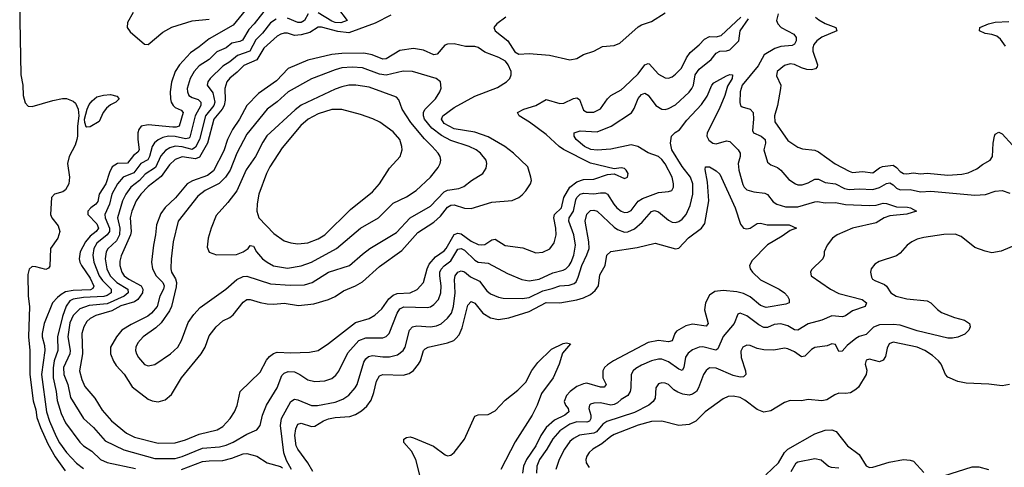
# Model space of a CAD drawing. Header units: inches. Extents: x 1649636 to 1815363, y 506543 to 641975.
# Tile 289 of 656: x 1650096 to 1655883, y 634224 to 636855. Entities that reach past the tile are written whole.
import ezdxf

# ---------------------------------------------------------------- set-up
doc = ezdxf.new("R2010")
doc.units = ezdxf.units.IN
doc.header["$MEASUREMENT"] = 0
doc.layers.add('B6653', color=7, linetype='Continuous')

msp = doc.modelspace()

# ---------------------------------------------------------------- linework, layer by layer
at = {"layer": 'B6653', "color": 5}
for points, elevation in [([(1650096.4, 636950), (1650095.8, 636850), (1650103.4, 636530), (1650115.1, 636470), (1650116.1, 636410), (1650127, 636367), (1650146.2, 636346.2), (1650170, 636345), (1650290, 636381), (1650348.1, 636391.9), (1650370, 636391.3), (1650410, 636376.4), (1650423.7, 636363.7), (1650438.5, 636330), (1650443.2, 636290), (1650434.6, 636230), (1650435.5, 636170), (1650431.6, 636150), (1650422.2, 636117.8), (1650386.4, 636050), (1650376.8, 636010), (1650388.6, 635930), (1650385.1, 635890), (1650365.2, 635854.8), (1650350, 635844.1), (1650301.1, 635830), (1650281.8, 635810), (1650277.8, 635710), (1650284.6, 635690), (1650322.3, 635642.3), (1650331.3, 635610), (1650319.6, 635570), (1650277.5, 635510), (1650273.1, 635406.9), (1650266, 635394), (1650250, 635386.9), (1650190, 635402.9), (1650170, 635403.6), (1650150.9, 635389.1), (1650143, 635357), (1650146.5, 635230), (1650152.9, 635170), (1650146.6, 634990), (1650155.2, 634910), (1650155.6, 634770), (1650174.8, 634614.8), (1650190, 634562.3), (1650197, 634517), (1650218.5, 634458.5), (1650261, 634361), (1650304.5, 634284.5), (1650363.6, 634203.6)], 580), ([(1651964.1, 636924.1), (1652019.5, 636850), (1651983.7, 636836.3), (1651950, 636838.5), (1651930, 636846.2), (1651850, 636896)], 660), ([(1651420.5, 636910), (1651350, 636823.7), (1651210, 636743.2), (1651150, 636694.7), (1651098.9, 636661.1), (1651035.3, 636590), (1651009.7, 636550.3), (1650987.2, 636487.2), (1650980.4, 636430), (1650981.2, 636390), (1650985.5, 636370), (1650997.6, 636350), (1651010, 636338.8), (1651044.1, 636324.1), (1651056.8, 636310), (1651033.2, 636230), (1651016.3, 636223.7), (1650996.5, 636223.5), (1650850, 636237.8), (1650810, 636229.8), (1650795.4, 636210), (1650789.6, 636190.4), (1650789.6, 636150.4), (1650797.4, 636090), (1650790, 636076.3), (1650763.9, 636056.1), (1650730, 636011.4), (1650670, 636010.4), (1650640.1, 635990), (1650622.7, 635957.3), (1650601.2, 635890), (1650563.3, 635830), (1650554.4, 635785.6), (1650542.7, 635770), (1650513.7, 635750), (1650497, 635730), (1650496.3, 635710), (1650550, 635655.7), (1650558.6, 635630), (1650544.8, 635610), (1650510, 635582.9), (1650481.9, 635550), (1650452.1, 635490), (1650445.8, 635450), (1650448.6, 635430), (1650458.9, 635410), (1650510, 635334.8), (1650531.6, 635288.4), (1650525.1, 635274.9), (1650512, 635268), (1650410, 635262.6), (1650365.3, 635254.7), (1650339.9, 635240.1), (1650318.9, 635221.1), (1650289, 635191), (1650239.1, 635070), (1650227.1, 635010), (1650226.9, 634990), (1650240.7, 634940.7), (1650243.4, 634910), (1650223, 634770), (1650252.5, 634550), (1650270, 634495.5), (1650310, 634405.6), (1650330, 634366.7), (1650370, 634310.1), (1650430, 634247.7), (1650470, 634216.6)], 620), ([(1651530, 636902.7), (1651473.8, 636830), (1651441.8, 636798.2), (1651404.4, 636735.6), (1651390, 636727.1), (1651342.8, 636717.2), (1651310, 636689.9), (1651254.8, 636665.2), (1651210, 636620.8), (1651150, 636583.9), (1651121.8, 636550), (1651096.9, 636510), (1651080.8, 636450), (1651081.6, 636430), (1651089.7, 636409.7), (1651110, 636397.5), (1651145.3, 636385.3), (1651160.4, 636370), (1651160.7, 636350), (1651126.5, 636290), (1651095.1, 636164.9), (1651090, 636158.9), (1651070, 636153.9), (1651010, 636168.2), (1650970, 636171.1), (1650937, 636163), (1650910.4, 636149.6), (1650888.2, 636131.8), (1650874.2, 636110), (1650859.3, 636050), (1650849.5, 636030.5), (1650808.7, 636010), (1650765.7, 635954.3), (1650703.5, 635930), (1650671, 635890), (1650637.9, 635830), (1650623.2, 635770), (1650595.9, 635710), (1650598, 635690), (1650624.4, 635630), (1650623.4, 635610), (1650609.8, 635590.2), (1650550, 635542.1), (1650532.3, 635510), (1650525, 635470), (1650530.7, 635430), (1650562.9, 635350), (1650581.7, 635321.7), (1650632.5, 635270), (1650633.8, 635250), (1650610, 635233.4), (1650590, 635227), (1650470, 635221.2), (1650410, 635211.3), (1650390, 635201.6), (1650368.2, 635171.8), (1650346.5, 635110), (1650318.7, 634990), (1650320.6, 634910), (1650298.4, 634850), (1650291.7, 634808.3), (1650292, 634750), (1650309.6, 634670), (1650316, 634616), (1650340.4, 634540.4), (1650365.2, 634485.2), (1650450, 634371.1), (1650470, 634350.9), (1650519.2, 634319.2), (1650570, 634270.1), (1650610, 634252.2), (1650775.9, 634215.9)], 640), ([(1651602.5, 636857.5), (1651570, 636836.7), (1651523.7, 636776.3), (1651483.6, 636736.4), (1651449.2, 636670.8), (1651375.6, 636644.4), (1651330, 636606.7), (1651290, 636581.2), (1651214.3, 636510), (1651201.2, 636490), (1651197.6, 636470), (1651230, 636425.6), (1651242.2, 636370), (1651236.7, 636350), (1651188.5, 636290), (1651151.7, 636150), (1651130, 636105.1), (1651110, 636091.6), (1651050, 636108.3), (1651010, 636111.8), (1650978.1, 636101.9), (1650953.2, 636086.8), (1650925.5, 636054.5), (1650893.7, 635986.3), (1650833.5, 635946.5), (1650799.3, 635910), (1650749.8, 635870.2), (1650719.7, 635830), (1650699.5, 635790), (1650671.6, 635690), (1650684.3, 635630), (1650681.9, 635590), (1650665.1, 635554.9), (1650612.9, 635507.1), (1650604.4, 635490), (1650597.7, 635450), (1650608.7, 635390), (1650627.6, 635350), (1650667.6, 635310), (1650730.6, 635270), (1650732.6, 635250), (1650710.7, 635230), (1650610, 635184.7), (1650504.9, 635175.1), (1650450, 635154.8), (1650410, 635116), (1650390, 635074), (1650378.4, 634990), (1650393, 634910), (1650391.2, 634890), (1650354.2, 634810), (1650354.5, 634770), (1650377.9, 634710), (1650394.9, 634634.9), (1650471.2, 634511.2), (1650530, 634458), (1650598.5, 634378.5), (1650707, 634327), (1650890, 634276.1), (1651010, 634276.2), (1651050, 634287.3), (1651170, 634336.7), (1651270, 634345), (1651310, 634353), (1651350, 634371.2), (1651430, 634418.3), (1651490, 634444.4), (1651508.7, 634470), (1651523.7, 634530), (1651545.8, 634590), (1651608.3, 634690), (1651637.4, 634762.6), (1651650, 634777.2), (1651673.9, 634786.1), (1651710, 634784.5), (1651741.5, 634770), (1651790, 634738.9), (1651830, 634727.7), (1651890, 634731.8), (1651930, 634746.7), (1651954.2, 634765.8), (1651972, 634788), (1652023.5, 634896.5), (1652090, 634968.2), (1652130, 634983.9), (1652230, 634985.6), (1652250, 634993.5), (1652268, 635010), (1652315.1, 635130), (1652330, 635156.3), (1652352.8, 635167.2), (1652490, 635162.4), (1652510, 635167.3), (1652530, 635180.2), (1652558, 635210), (1652571.2, 635248.8), (1652573.9, 635290), (1652564.8, 635350), (1652565.6, 635370), (1652572.4, 635387.6), (1652590, 635407.2), (1652630, 635437.1), (1652670, 635505.5), (1652690, 635510.6), (1652710, 635499.4), (1652770, 635440.7), (1652790, 635430.1), (1652850, 635424.4), (1652963, 635363), (1653047.4, 635327.4), (1653090, 635319.8), (1653149.5, 635329.5), (1653230, 635367.8), (1653290, 635382.3), (1653305.3, 635390), (1653325.6, 635410), (1653337.3, 635430), (1653353.1, 635470), (1653362.4, 635530), (1653353.1, 635590), (1653322.6, 635670), (1653326.2, 635690), (1653349.9, 635730), (1653363.5, 635796.5), (1653370, 635810.1), (1653390, 635829.6), (1653410, 635835.7), (1653470, 635830.9), (1653510, 635837.9), (1653536.4, 635836.4), (1653550, 635828.5), (1653587.6, 635770), (1653605.9, 635750), (1653630, 635729.5), (1653650, 635721.5), (1653670, 635722.9), (1653690, 635733.9), (1653730, 635788.2), (1653755.7, 635804.3), (1653850, 635838.6), (1653910, 635844.4), (1653928.6, 635851.4), (1653937.6, 635870), (1653939, 635890), (1653929.9, 635930), (1653890, 636007.2), (1653870, 636033.2), (1653850, 636049.9), (1653790, 636072.1), (1653728.1, 636110), (1653690, 636120.1), (1653570, 636093.5), (1653490, 636087.7), (1653452.8, 636092.8), (1653414.6, 636110), (1653365.6, 636150), (1653353.7, 636170), (1653354, 636190), (1653390, 636201), (1653490, 636196.8), (1653571.3, 636228.7), (1653691.5, 636308.5), (1653707.2, 636332.8), (1653730, 636391.3), (1653750, 636414.7), (1653770, 636423.2), (1653790, 636411.3), (1653835.2, 636350), (1653870, 636328.7), (1653890, 636327.5), (1653910, 636332.3), (1653950, 636354.4), (1654030, 636428.5), (1654046.4, 636450), (1654055.8, 636470), (1654066.6, 636530), (1654090, 636565), (1654159.8, 636620.2), (1654190, 636659.1), (1654210, 636669.3), (1654250, 636671.1), (1654270, 636677.2), (1654322.2, 636730), (1654329.6, 636790), (1654380.2, 636859.8)], 660), ([(1652277.5, 636882.5), (1652184.9, 636835.1), (1652030, 636778.4), (1651964.9, 636784.9), (1651870, 636810.7), (1651850, 636811.2), (1651800.5, 636779.5), (1651750, 636765.5), (1651710, 636762.8), (1651670, 636775.4), (1651650, 636776.3), (1651630, 636770.4), (1651610, 636757.3), (1651530, 636688.3), (1651490, 636619.4), (1651413.7, 636586.3), (1651374.2, 636545.8), (1651330, 636511.9), (1651314.2, 636490), (1651301.5, 636450), (1651302.9, 636382.9), (1651296.9, 636350), (1651286.2, 636330), (1651236.7, 636270), (1651199.1, 636130), (1651153.1, 636046.9), (1651130, 636036.3), (1651050, 636048.4), (1651010, 636033.5), (1650977.2, 636002.8), (1650926.9, 635933.1), (1650850, 635874.7), (1650807.7, 635830), (1650780.3, 635790), (1650754.1, 635730), (1650744.4, 635690), (1650750.4, 635610), (1650748, 635590), (1650693.1, 635466.9), (1650684.5, 635435.5), (1650683.4, 635410), (1650695.4, 635370), (1650710.6, 635350), (1650736.4, 635330), (1650808.8, 635290), (1650818.7, 635270), (1650816.8, 635250), (1650790, 635210.4), (1650770, 635195.9), (1650690, 635173.1), (1650636.7, 635143.3), (1650543.7, 635116.3), (1650510, 635098.7), (1650490, 635081.5), (1650471.9, 635050), (1650460.5, 635010), (1650464, 634890), (1650447, 634790), (1650460.5, 634740.5), (1650478.4, 634698.4), (1650537.6, 634630), (1650579.9, 634559.9), (1650636.1, 634496.1), (1650724.2, 634424.2), (1650770, 634401.2), (1650910, 634365.1), (1651010, 634368.1), (1651070, 634384.9), (1651150, 634417.6), (1651256.3, 634443.7), (1651290, 634463.8), (1651332.9, 634510), (1651359.1, 634550), (1651373, 634587), (1651392, 634670), (1651510, 634782.9), (1651546.7, 634853.3), (1651564.3, 634875.7), (1651586.8, 634893.2), (1651610, 634899.8), (1651690, 634895.8), (1651799, 634901), (1651850, 634911.1), (1651910, 634951), (1652070, 635075), (1652150, 635099.1), (1652182.3, 635117.7), (1652224, 635156), (1652266.2, 635213.8), (1652290, 635236.3), (1652315.2, 635244.8), (1652390, 635250.1), (1652431.5, 635268.5), (1652469.1, 635310.9), (1652490.7, 635390), (1652502.9, 635417.1), (1652539.1, 635460.9), (1652590, 635496.1), (1652603, 635510), (1652650, 635592.3), (1652670, 635600.3), (1652690, 635596.5), (1652750, 635553.1), (1652790, 635534.2), (1652810, 635530.6), (1652830, 635534.1), (1652870, 635561.6), (1652890, 635564.6), (1652950, 635527.5), (1653053.3, 635513.3), (1653130, 635483.9), (1653170, 635488.1), (1653211.1, 635508.9), (1653236.5, 635543.5), (1653247.9, 635590), (1653247.7, 635630), (1653234.8, 635690), (1653239.9, 635710), (1653280.6, 635750), (1653294.6, 635810), (1653330, 635870.1), (1653370, 635901.1), (1653410, 635916.6), (1653470, 635917.4), (1653550, 635944.9), (1653588.9, 635948.9), (1653650, 635922.4), (1653669, 635930), (1653671.3, 635950), (1653660.9, 635970), (1653650, 635979.5), (1653630, 635984.5), (1653590, 635978.4), (1653450, 636011.4), (1653292.1, 636092.1), (1653266.6, 636110), (1653190, 636180.2), (1653092.7, 636252.7), (1653032.1, 636290), (1653022.2, 636310), (1653058.7, 636330), (1653130, 636351.3), (1653190, 636386), (1653270, 636362.2), (1653294.7, 636365.3), (1653350, 636391.6), (1653370, 636395.7), (1653385.5, 636385.5), (1653410, 636323.6), (1653430, 636312.2), (1653470, 636311.1), (1653509.9, 636330.1), (1653549.8, 636390), (1653569.7, 636410), (1653630, 636442.7), (1653650, 636459.4), (1653730, 636537.5), (1653770, 636590.2), (1653790, 636597.7), (1653794.7, 636594.7), (1653850, 636535.6), (1653890, 636513.2), (1653910, 636512.1), (1653930, 636519.7), (1653950, 636534.2), (1653985, 636570), (1654015, 636630), (1654037.4, 636662.6), (1654090, 636707.5), (1654120.1, 636739.9), (1654150, 636755.7), (1654190, 636754.6), (1654217.9, 636762.1), (1654333.3, 636870)], 680), ([(1650763.4, 636896.6), (1650730, 636838.7), (1650727.4, 636810), (1650744.4, 636784.4), (1650830, 636710.3), (1650850, 636710.2), (1650937.3, 636782.7), (1650990, 636810.7), (1651110, 636848.9), (1651210, 636857.3)], 620), ([(1651790.5, 636889.5), (1651768.8, 636851.2), (1651750, 636838.2), (1651730, 636838.9), (1651670, 636864.8)], 660), ([(1652953.1, 636870), (1652899.5, 636830), (1652881.6, 636810), (1652890.5, 636790), (1652965.3, 636730), (1653006.8, 636666.8), (1653030, 636653.1), (1653090, 636656), (1653210, 636645.7), (1653330, 636619.4), (1653370, 636627.7), (1653409.4, 636650.6), (1653470, 636669.6), (1653522.1, 636697.9), (1653590, 636704.1), (1653622.4, 636717.6), (1653730, 636813.3), (1653750, 636824.4), (1653810, 636844.1), (1653890, 636895.1)], 720), ([(1654553, 636890), (1654544.8, 636850), (1654550.8, 636830), (1654571.9, 636810), (1654645.7, 636770), (1654659.2, 636750), (1654660.4, 636730), (1654649.1, 636710.9), (1654635.8, 636704.2), (1654570, 636698), (1654533.5, 636686.5), (1654472.3, 636647.7), (1654436.5, 636583.5), (1654341.2, 636470), (1654330.1, 636430), (1654327.7, 636367.7), (1654331.5, 636351.5), (1654342, 636342), (1654390, 636328.8), (1654407.4, 636310), (1654409.4, 636270), (1654403.4, 636203.4), (1654409.1, 636189.1), (1654453.4, 636170), (1654476.6, 636150), (1654478.5, 636130), (1654470.1, 636090), (1654490, 636017.6), (1654510, 636001.2), (1654550, 635987.1), (1654570.1, 635970.1), (1654616.1, 635916.1), (1654654.9, 635890), (1654670, 635884.8), (1654695.4, 635884.6), (1654730, 635896.3), (1654770, 635917.8), (1654790, 635917.7), (1654830, 635898), (1654890, 635889.6), (1654942.7, 635862.7), (1654970, 635856.9), (1655030, 635861.3), (1655110, 635856.2), (1655150, 635868.5), (1655190, 635893), (1655210, 635895.2), (1655230, 635883.5), (1655250, 635863.8), (1655270, 635855.1), (1655330, 635857.5), (1655390, 635843.1), (1655450, 635847.1), (1655710, 635824.1), (1655772.1, 635827.9), (1655830, 635846.9), (1655870.3, 635850.3), (1655915.9, 635835.9)], 660), ([(1654774, 636870), (1654793.5, 636853.5), (1654830, 636832.4), (1654891.7, 636810), (1654898.7, 636790), (1654810, 636752.2), (1654780.1, 636730), (1654763.5, 636710), (1654756.8, 636690), (1654757.3, 636670), (1654785.4, 636590), (1654782.7, 636577.3), (1654773.6, 636566.4), (1654750, 636560.8), (1654722.4, 636562.4), (1654691.3, 636571.3), (1654650, 636591.3), (1654624.1, 636595.9), (1654590, 636586), (1654548.2, 636550), (1654544.1, 636524.1), (1654568.9, 636470), (1654568.2, 636450), (1654550.7, 636350), (1654532.1, 636290), (1654534.5, 636254.5), (1654610, 636145.8), (1654670, 636104.9), (1654695.8, 636095.8), (1654770, 636087.1), (1654790, 636077.4), (1654888.2, 636008.2), (1654970, 635963.9), (1654990, 635957.6), (1655050, 635963.6), (1655110, 635954.3), (1655150, 635984.2), (1655167.7, 635992.3), (1655230, 636000.8), (1655250, 635987.1), (1655270, 635963.1), (1655290, 635951.1), (1655310, 635948.8), (1655350, 635954.3), (1655390, 635949.6), (1655430, 635953.7), (1655550, 635941.2), (1655632.3, 635947.7), (1655670, 635955.6), (1655722, 635978), (1655755.4, 636004.6), (1655800.5, 636030), (1655814.2, 636050), (1655818, 636130), (1655824.8, 636170), (1655830, 636183), (1655850, 636194.6), (1655870, 636183.6), (1655930, 636118.3)], 680), ([(1655890, 636700.2), (1655860.3, 636740.3), (1655838.6, 636758.6), (1655810, 636768.1), (1655770, 636773.5), (1655736.2, 636790), (1655739.5, 636810), (1655789.3, 636830), (1655830, 636839.8), (1655910, 636844.7)], 680), ([(1651693.5, 634210), (1651664.1, 634264.1), (1651649.2, 634309.2), (1651628.9, 634470), (1651633.6, 634510), (1651690, 634611.1), (1651710, 634623.5), (1651730, 634620.7), (1651810, 634586.7), (1651846.9, 634586.9), (1651950, 634606.5), (1651995, 634625), (1652030, 634647.7), (1652068.2, 634690), (1652080.2, 634710), (1652118.9, 634841.1), (1652130, 634860.7), (1652145.5, 634874.5), (1652170, 634881), (1652230, 634872.8), (1652270, 634872.8), (1652316, 634884), (1652349, 634910), (1652361.1, 634930), (1652386.6, 635030), (1652403.5, 635050), (1652430, 635055), (1652510, 635049), (1652545.2, 635054.8), (1652573.6, 635066.4), (1652610, 635100.2), (1652633.4, 635130), (1652645.2, 635170), (1652654.7, 635250), (1652651.4, 635328.6), (1652654.5, 635350), (1652670, 635370.1), (1652690, 635379.1), (1652710, 635372.4), (1652744.4, 635344.4), (1652797.8, 635317.8), (1652841.3, 635261.3), (1652863, 635243), (1652910, 635223.5), (1652937.9, 635217.9), (1653050, 635216.4), (1653090, 635222.4), (1653170, 635262.1), (1653225.9, 635274.1), (1653270, 635290.6), (1653325.8, 635294.2), (1653355.1, 635304.9), (1653365.6, 635314.4), (1653377.7, 635342.3), (1653399.2, 635410), (1653430, 635473.2), (1653441.9, 635510), (1653441.8, 635550), (1653419.6, 635670), (1653428.7, 635711.3), (1653450, 635734), (1653470, 635735.5), (1653490, 635728.5), (1653590, 635635.3), (1653610, 635621.4), (1653650, 635606.4), (1653670, 635607.2), (1653710, 635626.3), (1653754.8, 635665.2), (1653810, 635728.3), (1653826.5, 635733.5), (1653850, 635725.9), (1653910, 635675.9), (1653930, 635665), (1653950, 635663.3), (1653970, 635669.5), (1653990, 635683.2), (1654013.3, 635710), (1654036.4, 635763.6), (1654052.1, 635830), (1654051.7, 635890), (1654038, 635930), (1653990, 635991.6), (1653927.9, 636090), (1653920.1, 636130), (1653927.2, 636170), (1653947.8, 636192.2), (1653972.8, 636207.2), (1654016.5, 636263.5), (1654103.1, 636356.9), (1654135.4, 636404.6), (1654164.2, 636470), (1654175.9, 636484.1), (1654250, 636524.7), (1654270, 636532.4), (1654286, 636530), (1654282.9, 636510), (1654255, 636465), (1654239.5, 636410), (1654207.3, 636330), (1654135.8, 636190), (1654134.2, 636170), (1654146.3, 636146.3), (1654170, 636128.5), (1654190, 636125.5), (1654250, 636142.7), (1654270, 636139.7), (1654317.7, 636090), (1654330.2, 636070), (1654330.1, 636050), (1654317.9, 636010), (1654321.5, 635970), (1654345.3, 635885.3), (1654353.2, 635870), (1654370, 635854.7), (1654410, 635842.6), (1654474.5, 635834.5), (1654490, 635826.9), (1654525.2, 635785.2), (1654545.7, 635770), (1654595.8, 635755.8), (1654670, 635755.3), (1654770, 635784.8), (1654785.5, 635785.5), (1654830, 635778.1), (1654890, 635781), (1654950, 635769.1), (1655090, 635763), (1655130, 635765.5), (1655170, 635776.6), (1655190, 635775.1), (1655250, 635755.1), (1655313.9, 635753.9), (1655330.5, 635750), (1655366.8, 635730), (1655310, 635710.9), (1655210, 635702.2), (1655176.5, 635690), (1655130, 635661.8), (1654990.3, 635630), (1654899.5, 635590), (1654872.2, 635570), (1654842, 635530), (1654823.1, 635490), (1654823.1, 635470), (1654816.4, 635450), (1654750, 635385.2), (1654743.1, 635370), (1654748.4, 635350), (1654860.3, 635270), (1654910, 635244.7), (1655048, 635210), (1655072, 635190), (1655064.9, 635170), (1654990, 635143.8), (1654950, 635114.2), (1654932.4, 635107.6), (1654870, 635114.1), (1654810, 635088.4), (1654730, 635066.3), (1654670, 635029), (1654650, 635032), (1654610, 635056.3), (1654570, 635067.5), (1654530, 635064.2), (1654490, 635046.5), (1654470, 635046.4), (1654440.4, 635060.4), (1654370, 635113.5), (1654330, 635129.5), (1654315.9, 635124.1), (1654294.7, 635070), (1654230, 634993.6), (1654199.9, 634920.1), (1654187.7, 634912.3), (1654110, 634932.6), (1654089.6, 634930.4), (1654050, 634914.1), (1654024.9, 634895.1), (1654008.3, 634871.7), (1653999.8, 634810), (1653990, 634793.3), (1653970, 634800.2), (1653910, 634843.8), (1653870, 634859.6), (1653850, 634860.2), (1653810, 634849.9), (1653750, 634824.1), (1653716.3, 634803.7), (1653700.7, 634790), (1653689.3, 634770), (1653688.4, 634690), (1653684.1, 634670), (1653670, 634646.2), (1653630, 634622.7), (1653610, 634602.8), (1653590, 634592), (1653570, 634589.4), (1653510, 634602.5), (1653470, 634601.1), (1653450, 634594.2), (1653444.9, 634590), (1653441, 634570), (1653452.5, 634530), (1653453.5, 634510), (1653445.5, 634494.5), (1653430, 634488.5), (1653370, 634491.8), (1653330, 634478.1), (1653270, 634438.9), (1653230, 634391.9), (1653193.8, 634330), (1653150.6, 634270), (1653135.4, 634230), (1653133.3, 634190)], 640), ([(1651818.5, 634198.5), (1651789, 634250), (1651730.7, 634330), (1651721.6, 634350), (1651713.4, 634410), (1651719, 634450), (1651730, 634477.8), (1651750, 634483.2), (1651810, 634463.7), (1651830, 634465.6), (1651882.2, 634497.8), (1651910, 634509), (1651950, 634516.7), (1652036.7, 634523.3), (1652070, 634534.5), (1652104.8, 634555.2), (1652136.7, 634583.3), (1652161.1, 634618.9), (1652177.3, 634662.7), (1652192.8, 634730), (1652210, 634761.3), (1652230.9, 634769.1), (1652350, 634764.6), (1652385.2, 634774.8), (1652410, 634793.2), (1652440.3, 634830), (1652450.6, 634850), (1652468.5, 634910), (1652479.3, 634920.7), (1652497, 634930), (1652610, 634955.1), (1652646.9, 634970), (1652660, 634980), (1652677.8, 635002.2), (1652696.8, 635043.2), (1652730, 635177.4), (1652750, 635198), (1652770, 635188.2), (1652818.8, 635130), (1652862.8, 635102.8), (1652910, 635093.3), (1652970, 635102.7), (1653090, 635140.3), (1653190, 635192.5), (1653270, 635190.4), (1653371.1, 635208.9), (1653410, 635219.8), (1653450, 635240.1), (1653477.5, 635262.5), (1653496.7, 635290), (1653505.3, 635354.7), (1653536.1, 635410), (1653547.6, 635470), (1653570, 635492.1), (1653724, 635516), (1653830, 635541.5), (1653950, 635508.2), (1653970, 635512), (1654027.1, 635572.9), (1654103.7, 635630), (1654122.8, 635657.2), (1654145.9, 635790), (1654139.1, 635899.1), (1654125.4, 635974.6), (1654126.6, 635990), (1654150, 635990.3), (1654190, 635967.2), (1654210, 635947), (1654301, 635750), (1654332.6, 635652.6), (1654349.3, 635629.3), (1654370, 635624.7), (1654390, 635629.2), (1654430, 635656.5), (1654450, 635659.1), (1654488.9, 635648.9), (1654618, 635650), (1654662, 635630), (1654623.8, 635616.2), (1654577.6, 635582.4), (1654490, 635530.6), (1654400.9, 635439.1), (1654384.8, 635410), (1654389.3, 635390), (1654403.2, 635370), (1654450, 635325.5), (1654560.3, 635270), (1654590.3, 635250), (1654609, 635230), (1654619, 635210), (1654617.6, 635190), (1654597.9, 635182.1), (1654482.6, 635162.6), (1654450, 635175.1), (1654390, 635225), (1654350, 635245.4), (1654310, 635254.3), (1654230, 635262.4), (1654182.3, 635257.7), (1654150, 635235.9), (1654125.9, 635190), (1654121.1, 635150), (1654143.2, 635070), (1654130, 635053.1), (1654050, 635065.9), (1654010, 635055.3), (1653956.5, 635023.5), (1653945.6, 635010), (1653930, 634967.4), (1653910, 634960.6), (1653850, 634968.3), (1653790, 634957.5), (1653585.6, 634850), (1653550, 634826.8), (1653533.2, 634810), (1653523.1, 634790), (1653523.9, 634750), (1653543.5, 634710), (1653530, 634695.1), (1653510, 634695.4), (1653430, 634717.4), (1653410, 634715.3), (1653370, 634699.1), (1653330.8, 634670), (1653310, 634645.5), (1653296.3, 634610), (1653303.1, 634590), (1653319.5, 634570), (1653323.9, 634550), (1653299, 634530), (1653238.3, 634501.7), (1653190, 634456.9), (1653159.4, 634410), (1653130.1, 634350), (1653074.4, 634270), (1653056.7, 634230), (1653050.5, 634190)], 620), ([(1655952.3, 635532.3), (1655864.7, 635495.3), (1655810, 635484.7), (1655770, 635493.7), (1655710, 635515.1), (1655630, 635581), (1655594.7, 635594.7), (1655527.7, 635592.3), (1655410, 635574.9), (1655370, 635563.9), (1655339.5, 635550), (1655311.6, 635530), (1655270, 635482), (1655250, 635466.2), (1655147.2, 635432.8), (1655121.5, 635418.5), (1655099.6, 635390), (1655096.5, 635370), (1655101.5, 635341.5), (1655107.4, 635330), (1655121.4, 635321.4), (1655178.5, 635298.5), (1655189.5, 635289.5), (1655214.9, 635250), (1655246.7, 635230), (1655310, 635215), (1655430, 635201.4), (1655451.1, 635191.1), (1655490.7, 635150.7), (1655514.4, 635134.4), (1655590, 635104.3), (1655648.9, 635088.9), (1655677.3, 635070), (1655682.8, 635050), (1655674.8, 635030), (1655650, 635007.3), (1655610, 634988), (1655577.8, 634982.2), (1655550, 634983.1), (1655370, 635026.6), (1655270, 635060.1), (1655230, 635063.5), (1655150, 635060.7), (1655113.4, 635046.6), (1655070, 635004.4), (1655030, 634993.3), (1655010, 634981.6), (1654959.9, 634940.1), (1654930, 634906.6), (1654910, 634904.5), (1654890, 634946), (1654870, 634949.6), (1654841.5, 634938.5), (1654770, 634929), (1654750, 634917.1), (1654710, 634876.2), (1654690, 634874), (1654650, 634902), (1654610, 634920.2), (1654590, 634923.4), (1654527.3, 634912.7), (1654470, 634914.1), (1654430, 634922.7), (1654390, 634939.8), (1654370, 634941.1), (1654346.7, 634930), (1654333.4, 634906.6), (1654335.7, 634870), (1654361.9, 634790), (1654363.5, 634770), (1654350, 634756.5), (1654330, 634754.5), (1654290, 634762.9), (1654190, 634806.6), (1654150, 634807.6), (1654130, 634793.7), (1654115.2, 634770), (1654085.4, 634690), (1654072.8, 634670), (1654050, 634653.3), (1654030, 634648.7), (1653994.1, 634654.1), (1653964.7, 634664.7), (1653940, 634680), (1653910, 634709.7), (1653890, 634718.7), (1653870, 634719.7), (1653850, 634714), (1653833.7, 634690), (1653830.2, 634630), (1653818, 634610), (1653793.2, 634590), (1653710, 634545.4), (1653547.2, 634492.8), (1653523, 634477), (1653486.8, 634433.2), (1653470, 634425.3), (1653386.4, 634413.6), (1653350, 634394), (1653330, 634374.9), (1653298.4, 634330), (1653266.3, 634270), (1653246.2, 634210)], 660), ([(1652449.6, 634170), (1652424.6, 634270), (1652398.7, 634318.7), (1652353, 634370), (1652354.5, 634390), (1652370, 634399.5), (1652390, 634402.3), (1652410, 634396.5), (1652528.4, 634348.4), (1652597.2, 634297.2), (1652610, 634291.3), (1652630, 634294.7), (1652650, 634311.4), (1652710, 634388.7), (1652770, 634524.9), (1652790, 634532.9), (1652850, 634534.7), (1652890, 634556.3), (1652950, 634618.2), (1653023.6, 634676.4), (1653070, 634724.2), (1653106.5, 634793.5), (1653140.4, 634839.6), (1653222.4, 634917.6), (1653290, 634951.8), (1653310, 634954.7), (1653334, 634950), (1653286.1, 634893.9), (1653267.1, 634830), (1653230.4, 634750), (1653163, 634657), (1653137.7, 634590), (1653107, 634530), (1653007.2, 634372.8), (1652924.5, 634210)], 580), ([(1655913.4, 634710), (1655870, 634702.7), (1655792.3, 634712.3), (1655657.7, 634717.7), (1655610, 634728.7), (1655550, 634754), (1655536.8, 634770), (1655511.3, 634830), (1655496, 634850), (1655461.2, 634881.2), (1655415, 634910), (1655370, 634929.4), (1655230, 634959.4), (1655206.7, 634950), (1655195.2, 634924.8), (1655184.3, 634875.7), (1655170, 634853), (1655150, 634844.7), (1655090, 634859.6), (1655070, 634854.5), (1655065.3, 634830), (1655075.1, 634795.1), (1655071.6, 634770), (1655024.9, 634695.1), (1655010, 634680.4), (1654977.8, 634662.2), (1654950, 634656.8), (1654910, 634658.7), (1654886, 634650), (1654839.1, 634620.9), (1654810, 634614), (1654730, 634622), (1654690, 634614.2), (1654623.6, 634616.4), (1654590, 634604.2), (1654510, 634556.4), (1654470, 634548), (1654430, 634562.8), (1654357.8, 634617.8), (1654330, 634633.6), (1654290, 634642.1), (1654260.5, 634639.5), (1654230, 634625.8), (1654124.9, 634550), (1654070, 634495.1), (1654030, 634475.6), (1653970, 634468.8), (1653870, 634494.4), (1653810, 634493.9), (1653730, 634471.7), (1653590, 634416), (1653570, 634405.7), (1653517.5, 634362.5), (1653464, 634330), (1653442, 634310), (1653429.1, 634290), (1653423.2, 634270), (1653425.3, 634250), (1653442.2, 634222.2)], 680), ([(1654480.9, 634179.1), (1654554.7, 634250), (1654589.9, 634310.1), (1654610, 634329.5), (1654770, 634420.2), (1654830, 634442.4), (1654870, 634444.9), (1654894.2, 634434.2), (1654961.5, 634350), (1655030, 634298.5), (1655070, 634232.9), (1655090, 634223.5), (1655110, 634225), (1655206, 634254), (1655290, 634270.5), (1655330, 634266.5), (1655350, 634258.9), (1655410, 634194)], 680), ([(1651046.4, 634210), (1651170, 634257.3), (1651210, 634262.3), (1651290, 634263.1), (1651343.1, 634276.9), (1651410, 634302.8), (1651430, 634304.2), (1651489.6, 634289.6), (1651550, 634250.2), (1651628.4, 634228.4), (1651640.9, 634220.9)], 640), ([(1654630, 634198.4), (1654660.2, 634250), (1654670, 634255.7), (1654770, 634275.7), (1654807, 634267), (1654850, 634231.1), (1654864.5, 634224.5), (1654910, 634220.5)], 660), ([(1655527, 634173), (1655693.6, 634226.4), (1655733, 634227), (1655790, 634210.2)], 680)]:
    msp.add_lwpolyline(points, dxfattribs=dict(at, elevation=elevation))
for points, elevation in [([(1652650, 636713.7), (1652610, 636710.9), (1652595.1, 636704.9), (1652550, 636651.9), (1652530, 636647.7), (1652470, 636676.3), (1652410, 636686.3), (1652330, 636674), (1652250, 636624.3), (1652230, 636623.6), (1652168, 636648), (1652118, 636658), (1651990, 636656.3), (1651930.1, 636649.9), (1651790, 636616.4), (1651672.8, 636567.2), (1651604.8, 636495.2), (1651499.5, 636420.5), (1651430, 636349.8), (1651387.8, 636270), (1651346.5, 636210), (1651317.8, 636150), (1651295.5, 636084.5), (1651234.4, 635965.6), (1651199.9, 635940.1), (1651111.6, 635908.4), (1651080.8, 635890), (1651011.6, 635808.4), (1650950, 635750.6), (1650924.5, 635715.5), (1650899.4, 635650), (1650894.5, 635590), (1650881.5, 635530), (1650869.6, 635430), (1650877.1, 635390), (1650897.2, 635350), (1650937.6, 635310), (1650944.1, 635290), (1650940.9, 635270), (1650919.4, 635230), (1650902.8, 635170), (1650871, 635129), (1650848.6, 635111.4), (1650750, 635063.7), (1650697, 635030), (1650663.9, 634990), (1650629.6, 634930), (1650630.1, 634890), (1650646.9, 634846.9), (1650662.8, 634822.8), (1650710, 634771.1), (1650756.1, 634696.1), (1650850, 634623.5), (1650874.5, 634614.5), (1650910, 634609.4), (1650950, 634620.7), (1650987.9, 634652.1), (1651046.2, 634750), (1651163.2, 634890), (1651186.4, 634930), (1651210, 634996), (1651250.8, 635050), (1651290, 635085.4), (1651330, 635103.5), (1651350, 635119.1), (1651410, 635195.5), (1651430, 635209.3), (1651450, 635210.1), (1651510, 635191.8), (1651550, 635185.5), (1651590, 635183.1), (1651650, 635188.8), (1651734.1, 635174.1), (1651823.9, 635183.9), (1651911.5, 635210), (1651950, 635228.5), (1651999, 635261), (1652070, 635290.1), (1652110, 635313.3), (1652210, 635404.4), (1652341.6, 635498.4), (1652436.7, 635603.3), (1652530, 635664.8), (1652570, 635699.8), (1652610, 635753), (1652630, 635765.7), (1652650, 635766.5), (1652710, 635746.9), (1652750, 635746), (1652870, 635782.7), (1652990, 635792.3), (1653029.8, 635810.2), (1653050, 635826.3), (1653071.1, 635848.9), (1653097.2, 635890), (1653103.5, 635910), (1653100.4, 635930), (1653081.4, 635990), (1652998.7, 636070), (1652948.1, 636110), (1652850, 636166.1), (1652770, 636194.2), (1652650, 636212.6), (1652590, 636244.8), (1652574.6, 636270), (1652583.6, 636290), (1652650, 636339.1), (1652770, 636404.8), (1652903.9, 636456.1), (1652957.7, 636490), (1652976.4, 636510), (1652984.7, 636530), (1652984.4, 636550), (1652966.9, 636590), (1652950.9, 636610.9), (1652912.7, 636632.7), (1652830, 636664.2), (1652790, 636691.1), (1652770, 636696.8), (1652716.9, 636696.9)], 720), ([(1652050, 636576.1), (1651990, 636571.8), (1651950, 636561), (1651810, 636507.2), (1651674.2, 636430), (1651610, 636373), (1651550, 636329.2), (1651430, 636181.2), (1651372, 636070), (1651332, 635970), (1651305.4, 635930), (1651267.3, 635892.7), (1651185.2, 635850), (1651141.9, 635818.1), (1651027.8, 635670), (1650997.8, 635550), (1650985.5, 635450), (1650983.9, 635390), (1650988.8, 635370), (1651011.3, 635331.3), (1651016.8, 635310), (1651014.8, 635285.2), (1650987.5, 635170), (1650976.5, 635143.5), (1650927.6, 635072.4), (1650896.2, 635043.8), (1650820.8, 634990), (1650790, 634956.3), (1650777.8, 634930), (1650776.1, 634910), (1650783.2, 634890), (1650794, 634870), (1650830, 634828.7), (1650850, 634819.6), (1650890, 634828), (1650982.6, 634890), (1651025.3, 634930), (1651047, 634970), (1651085.5, 635074.5), (1651118.7, 635121.3), (1651157, 635163), (1651307.2, 635270), (1651371.6, 635328.4), (1651410, 635345.3), (1651430, 635347), (1651570, 635301.7), (1651686.3, 635293.7), (1651770, 635296.6), (1651814.7, 635310), (1651910, 635370.8), (1652035.1, 635410), (1652110, 635477.5), (1652153.3, 635510), (1652310, 635603.2), (1652390, 635690.7), (1652510, 635758.9), (1652590, 635842.2), (1652610, 635852.6), (1652676.4, 635863.6), (1652705.8, 635874.2), (1652751.2, 635910), (1652818, 635950), (1652836.8, 635983.2), (1652841.7, 636010), (1652837.2, 636030), (1652803.9, 636070), (1652777.7, 636090), (1652737.4, 636110), (1652630, 636144.7), (1652574.9, 636174.9), (1652517.4, 636217.4), (1652475.6, 636270), (1652468.8, 636290), (1652469, 636311), (1652479.4, 636330), (1652539.3, 636390), (1652566, 636430), (1652572.8, 636452.8), (1652569.5, 636490), (1652542.7, 636510), (1652404, 636550), (1652350, 636551.7), (1652250, 636528), (1652210, 636534.5), (1652110, 636571.2)], 740), ([(1652070.5, 636470.5), (1652030, 636469.2), (1651990, 636460.7), (1651950, 636446), (1651750, 636352.7), (1651714.5, 636325.5), (1651548.5, 636171.5), (1651524.3, 636135.7), (1651481.4, 636050), (1651427.1, 635972.9), (1651371.1, 635848.9), (1651318.8, 635781.2), (1651250, 635703.6), (1651220.3, 635630), (1651203.1, 635570), (1651197.6, 635517.6), (1651210, 635488), (1651251.8, 635471.8), (1651370, 635474.2), (1651410, 635490.3), (1651438.4, 635510), (1651450, 635527.3), (1651470, 635524), (1651487, 635490), (1651523.5, 635450), (1651550, 635428.8), (1651588.4, 635408.4), (1651670, 635394.7), (1651750, 635407.8), (1651810, 635430.1), (1651957.7, 635510), (1652098, 635630), (1652204.4, 635690), (1652290, 635776.9), (1652370, 635814.2), (1652426.6, 635850), (1652509.7, 635930), (1652554.6, 635985.4), (1652567.6, 636010), (1652570.9, 636030), (1652566.6, 636050), (1652555.5, 636070), (1652521, 636110), (1652474.1, 636154.1), (1652395, 636250), (1652343.4, 636330), (1652323.3, 636383.3), (1652310, 636398.7), (1652150, 636457.8)], 760), ([(1650490, 636223), (1650486.2, 636226.2), (1650477.8, 636250), (1650476.7, 636270), (1650491.7, 636330), (1650503.9, 636356.1), (1650521.5, 636378.5), (1650550, 636401.4), (1650588.4, 636411.6), (1650630, 636415.7), (1650666, 636406), (1650680.8, 636390), (1650661.3, 636370), (1650630, 636354.3), (1650605.4, 636334.6), (1650587.3, 636310), (1650562.9, 636257.1), (1650510, 636225.8)], 580), ([(1651990, 636327.4), (1651930, 636326.9), (1651850, 636302.5), (1651791.8, 636270), (1651747.4, 636232.6), (1651638.9, 636101.1), (1651565.6, 635990), (1651545.5, 635950), (1651501.9, 635830), (1651492, 635772), (1651490.2, 635730.2), (1651500.9, 635690), (1651590, 635598), (1651650, 635554.9), (1651690, 635542.6), (1651730, 635538), (1651790, 635544.2), (1651850, 635567.6), (1651890, 635590.1), (1652041, 635739), (1652170, 635844), (1652210.6, 635890), (1652270, 635982.6), (1652331.2, 636050), (1652343.5, 636090), (1652342.7, 636110), (1652330.8, 636150), (1652290, 636195.8), (1652212.8, 636252.8), (1652172.2, 636272.2), (1652098.4, 636298.4)], 780)]:
    msp.add_lwpolyline(points, close=True, dxfattribs=dict(at, elevation=elevation))

doc.saveas('drawing.dxf')
